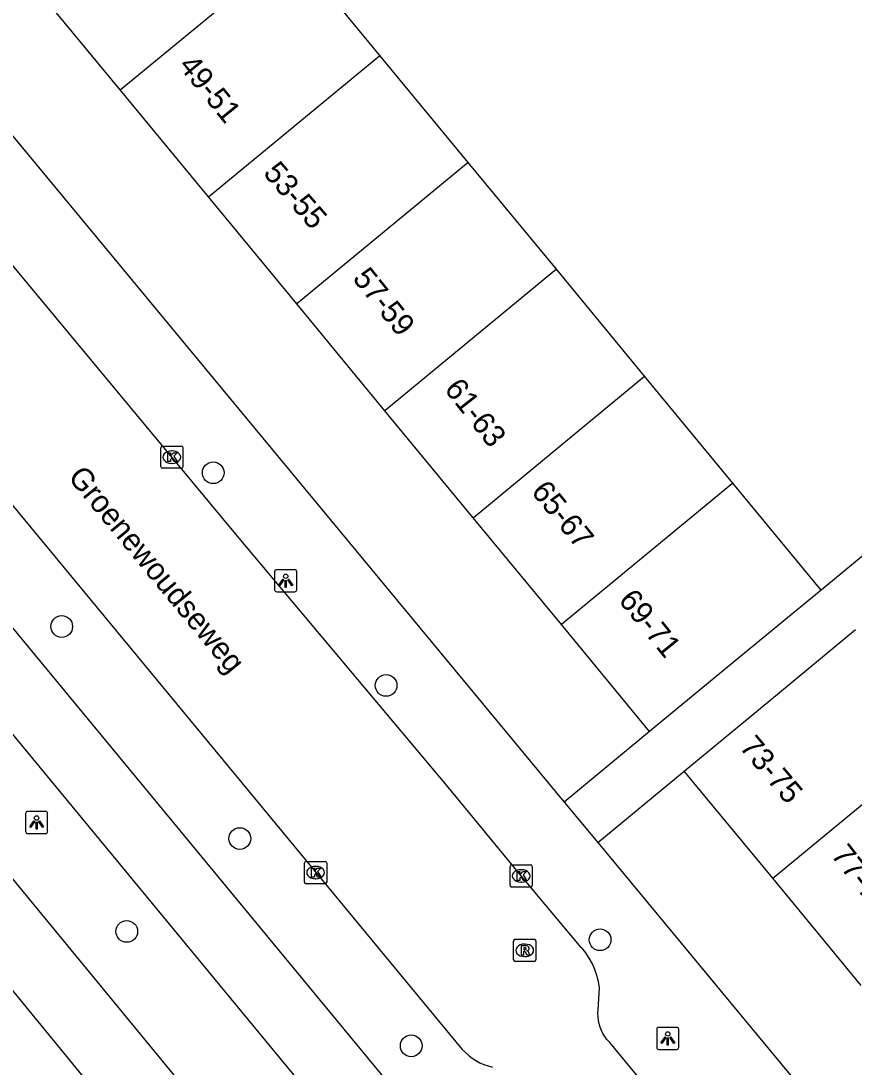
# Model space of a CAD drawing. Extents: x 159280 to 160375, y 384531 to 385872.
# Drawn here: x 159534.65 to 159572.18, y 385034.01 to 385081.13 of the extents above; entities that cross this region are included whole.
import ezdxf

# ---------------------------------------------------------------- set-up
doc = ezdxf.new("R2010")
doc.units = 0
for name, color, linetype in [('IMGEO_Boom', 7, 'Continuous'), ('IMGEO_Fietspad_open', 7, 'Continuous'), ('IMGEO_Kolk', 7, 'Continuous'), ('IMGEO_Lichtpunt', 7, 'Continuous'), ('IMGEO_Openbare_ruimte_label', 7, 'Continuous'), ('IMGEO_Pand', 7, 'Continuous'), ('IMGEO_Pand_nummerreeks', 7, 'Continuous'), ('IMGEO_Rijbaan_lokaal_open', 7, 'Continuous'), ('IMGEO_Rioolput', 7, 'Continuous'), ('IMGEO_Voetpad_halfverhard', 7, 'Continuous'), ('IMGEO_Voetpad_open', 7, 'Continuous')]:
    doc.layers.add(name, color=color, linetype=linetype)

msp = doc.modelspace()

# ---------------------------------------------------------------- linework, layer by layer
at = {"layer": 'IMGEO_Boom'}
for centre in [(159543.313, 385060.782), (159536.488, 385053.857), (159551.098, 385051.204), (159544.513, 385044.307), (159539.417, 385040.126), (159560.738, 385039.749), (159552.232, 385034.97)]:
    msp.add_circle(centre, 0.489, dxfattribs=at)
at = {"layer": 'IMGEO_Fietspad_open'}
for points in [[(159498.552, 385097.053), (159500, 385095.299), (159503.322, 385091.276), (159555.379, 385028.229), (159578.758, 385000), (159595.338, 384979.98), (159599.426, 384980.154)], [(159496.167, 385095.18), (159500, 385090.536), (159500.989, 385089.338), (159553.043, 385026.266), (159572.259, 385003.065), (159581.364, 384991.732), (159595.245, 384975.018)]]:
    msp.add_lwpolyline(points, dxfattribs=at)
at = {"layer": 'IMGEO_Kolk'}
for p, q in [((159540.951, 385061.06), (159540.951, 385061.912)), ((159541.026, 385061.986), (159541.878, 385061.986)), ((159541.952, 385061.912), (159541.952, 385061.06)), ((159541.439, 385061.766), (159541.464, 385061.766)), ((159541.878, 385060.986), (159541.026, 385060.986)), ((159541.462, 385061.206), (159541.437, 385061.206)), ((159547.424, 385042.348), (159547.424, 385043.2)), ((159547.499, 385043.274), (159548.351, 385043.274)), ((159547.912, 385043.054), (159547.937, 385043.054)), ((159548.425, 385043.2), (159548.425, 385042.348)), ((159556.685, 385042.198), (159556.685, 385043.05)), ((159556.76, 385043.124), (159557.612, 385043.124)), ((159557.686, 385043.05), (159557.686, 385042.198)), ((159557.173, 385042.904), (159557.198, 385042.904)), ((159548.351, 385042.274), (159547.499, 385042.274)), ((159547.935, 385042.494), (159547.91, 385042.494)), ((159557.612, 385042.124), (159556.76, 385042.124)), ((159557.196, 385042.344), (159557.171, 385042.344))]:
    msp.add_line(p, q, dxfattribs=at)
for points in [[(159540.951, 385061.06), (159540.951, 385061.912)], [(159541.026, 385061.986), (159541.878, 385061.986)], [(159541.952, 385061.912), (159541.952, 385061.06)], [(159541.272, 385061.686), (159541.395, 385061.686), (159541.395, 385061.535), (159541.525, 385061.686), (159541.689, 385061.686), (159541.543, 385061.535), (159541.696, 385061.286), (159541.544, 385061.286), (159541.459, 385061.45), (159541.395, 385061.383), (159541.395, 385061.286), (159541.272, 385061.286), (159541.272, 385061.686)], [(159541.878, 385060.986), (159541.026, 385060.986)], [(159547.424, 385042.348), (159547.424, 385043.2)], [(159547.499, 385043.274), (159548.351, 385043.274)], [(159548.425, 385043.2), (159548.425, 385042.348)], [(159556.685, 385042.198), (159556.685, 385043.05)], [(159556.76, 385043.124), (159557.612, 385043.124)], [(159557.686, 385043.05), (159557.686, 385042.198)], [(159547.745, 385042.974), (159547.868, 385042.974), (159547.868, 385042.823), (159547.998, 385042.974), (159548.162, 385042.974), (159548.016, 385042.823), (159548.169, 385042.574), (159548.017, 385042.574), (159547.932, 385042.738), (159547.868, 385042.671), (159547.868, 385042.574), (159547.745, 385042.574), (159547.745, 385042.974)], [(159557.006, 385042.824), (159557.129, 385042.824), (159557.129, 385042.673), (159557.259, 385042.824), (159557.423, 385042.824), (159557.277, 385042.673), (159557.43, 385042.424), (159557.278, 385042.424), (159557.193, 385042.588), (159557.129, 385042.521), (159557.129, 385042.424), (159557.006, 385042.424), (159557.006, 385042.824)], [(159548.351, 385042.274), (159547.499, 385042.274)], [(159557.612, 385042.124), (159556.76, 385042.124)]]:
    msp.add_lwpolyline(points, dxfattribs=at)
for centre, start, end in [((159541.028, 385061.91), 91.552, 178.448), ((159541.028, 385061.91), 91.552, 178.448), ((159541.876, 385061.91), 1.552, 88.448), ((159541.876, 385061.91), 1.552, 88.448), ((159541.028, 385061.062), 181.552, 268.448), ((159541.028, 385061.062), 181.552, 268.448), ((159541.876, 385061.062), 271.552, 358.448), ((159541.876, 385061.062), 271.552, 358.448), ((159547.501, 385043.198), 91.552, 178.448), ((159547.501, 385043.198), 91.552, 178.448), ((159548.349, 385043.198), 1.552, 88.448), ((159548.349, 385043.198), 1.552, 88.448), ((159556.762, 385043.048), 91.552, 178.448), ((159556.762, 385043.048), 91.552, 178.448), ((159557.61, 385043.048), 1.552, 88.448), ((159557.61, 385043.048), 1.552, 88.448), ((159547.501, 385042.35), 181.552, 268.448), ((159547.501, 385042.35), 181.552, 268.448), ((159548.349, 385042.35), 271.552, 358.448), ((159548.349, 385042.35), 271.552, 358.448), ((159556.762, 385042.2), 181.552, 268.448), ((159556.762, 385042.2), 181.552, 268.448), ((159557.61, 385042.2), 271.552, 358.448), ((159557.61, 385042.2), 271.552, 358.448)]:
    msp.add_arc(centre, 0.0765, start, end, dxfattribs=at)
for centre, major_axis, ratio, start_param, end_param in [((159541.438, 385061.486), (-0.387, 0.002), 0.722429, 4.712389, 7.853982), ((159541.463, 385061.486), (-0.39, 0.002), 0.717154, 1.570796, 4.712389), ((159547.911, 385042.774), (-0.387, 0.002), 0.722429, 4.712389, 7.853982), ((159547.936, 385042.774), (-0.39, 0.002), 0.717154, 1.570796, 4.712389), ((159557.172, 385042.624), (-0.387, 0.002), 0.722429, 4.712389, 7.853982), ((159557.197, 385042.624), (-0.39, 0.002), 0.717154, 1.570796, 4.712389)]:
    msp.add_ellipse(centre, major_axis=major_axis, ratio=ratio, start_param=start_param, end_param=end_param, dxfattribs=at)
at = {"layer": 'IMGEO_Lichtpunt'}
for p, q in [((159546.081, 385056.321), (159546.081, 385055.514)), ((159546.081, 385056.321), (159546.081, 385055.514)), ((159546.983, 385056.416), (159546.175, 385056.416)), ((159546.983, 385056.416), (159546.175, 385056.416)), ((159547.077, 385055.514), (159547.077, 385056.321)), ((159547.077, 385055.514), (159547.077, 385056.321)), ((159546.175, 385055.42), (159546.983, 385055.42)), ((159546.175, 385055.42), (159546.983, 385055.42)), ((159534.86, 385045.435), (159534.86, 385044.628)), ((159534.86, 385045.435), (159534.86, 385044.628)), ((159535.762, 385045.53), (159534.954, 385045.53)), ((159535.762, 385045.53), (159534.954, 385045.53)), ((159535.856, 385044.628), (159535.856, 385045.435)), ((159535.856, 385044.628), (159535.856, 385045.435)), ((159534.954, 385044.534), (159535.762, 385044.534)), ((159534.954, 385044.534), (159535.762, 385044.534)), ((159563.289, 385035.708), (159563.289, 385034.901)), ((159563.289, 385035.708), (159563.289, 385034.901)), ((159564.191, 385035.803), (159563.383, 385035.803)), ((159564.191, 385035.803), (159563.383, 385035.803)), ((159564.285, 385034.901), (159564.285, 385035.708)), ((159564.285, 385034.901), (159564.285, 385035.708)), ((159563.383, 385034.807), (159564.191, 385034.807)), ((159563.383, 385034.807), (159564.191, 385034.807))]:
    msp.add_line(p, q, dxfattribs=at)
for points in [[(159546.455, 385055.985), (159546.494, 385055.957), (159546.306, 385055.695), (159546.268, 385055.722), (159546.455, 385055.985)], [(159546.557, 385055.937), (159546.604, 385055.937), (159546.604, 385055.615), (159546.557, 385055.615), (159546.557, 385055.937)], [(159546.667, 385055.957), (159546.705, 385055.984), (159546.892, 385055.722), (159546.853, 385055.694), (159546.667, 385055.957)], [(159535.234, 385045.099), (159535.273, 385045.071), (159535.085, 385044.809), (159535.047, 385044.836), (159535.234, 385045.099)], [(159535.336, 385045.051), (159535.383, 385045.051), (159535.383, 385044.729), (159535.336, 385044.729), (159535.336, 385045.051)], [(159535.446, 385045.071), (159535.484, 385045.098), (159535.671, 385044.836), (159535.632, 385044.808), (159535.446, 385045.071)], [(159563.663, 385035.372), (159563.702, 385035.344), (159563.514, 385035.082), (159563.476, 385035.109), (159563.663, 385035.372)], [(159563.765, 385035.324), (159563.812, 385035.324), (159563.812, 385035.002), (159563.765, 385035.002), (159563.765, 385035.324)], [(159563.875, 385035.344), (159563.913, 385035.371), (159564.1, 385035.109), (159564.061, 385035.081), (159563.875, 385035.344)]]:
    msp.add_lwpolyline(points, dxfattribs=at)
for centre in [(159546.58, 385056.119), (159535.359, 385045.233), (159563.788, 385035.506)]:
    msp.add_circle(centre, 0.0994, dxfattribs=at)
for centre, start, end in [((159546.175, 385056.321), 90, 180), ((159546.175, 385056.321), 90, 180), ((159546.983, 385056.321), 0, 90), ((159546.983, 385056.321), 0, 90), ((159546.175, 385055.514), 180, 270), ((159546.175, 385055.514), 180, 270), ((159546.983, 385055.514), 270, 0), ((159546.983, 385055.514), 270, 360), ((159534.954, 385045.435), 90, 180), ((159534.954, 385045.435), 90, 180), ((159535.762, 385045.435), 0, 90), ((159535.762, 385045.435), 0, 90), ((159534.954, 385044.628), 180, 270), ((159534.954, 385044.628), 180, 270), ((159535.762, 385044.628), 270, 0), ((159535.762, 385044.628), 270, 360), ((159563.383, 385035.708), 90, 180), ((159563.383, 385035.708), 90, 180), ((159564.191, 385035.708), 0, 90), ((159564.191, 385035.708), 0, 90), ((159563.383, 385034.901), 180, 270), ((159563.383, 385034.901), 180, 270), ((159564.191, 385034.901), 270, 0), ((159564.191, 385034.901), 270, 360)]:
    msp.add_arc(centre, 0.0946, start, end, dxfattribs=at)
at = {"layer": 'IMGEO_Pand'}
for points in [[(159539.126, 385078.022), (159546.848, 385084.394)], [(159550.822, 385079.578), (159546.848, 385084.394)], [(159539.126, 385078.022), (159535.152, 385082.839)], [(159543.1, 385073.206), (159550.822, 385079.578)], [(159554.796, 385074.761), (159550.822, 385079.578)], [(159543.1, 385073.206), (159539.126, 385078.022)], [(159554.796, 385074.761), (159547.074, 385068.39)], [(159558.769, 385069.945), (159554.796, 385074.761)], [(159547.074, 385068.39), (159543.1, 385073.206)], [(159558.769, 385069.945), (159551.048, 385063.574)], [(159562.743, 385065.129), (159558.769, 385069.945)], [(159551.048, 385063.574), (159547.074, 385068.39)], [(159555.021, 385058.757), (159562.743, 385065.129)], [(159566.717, 385060.312), (159562.743, 385065.129)], [(159555.021, 385058.757), (159551.048, 385063.574)], [(159566.717, 385060.312), (159558.995, 385053.941)], [(159570.691, 385055.496), (159566.717, 385060.312)], [(159558.995, 385053.941), (159555.021, 385058.757)], [(159570.691, 385055.496), (159566.826, 385052.307), (159562.969, 385049.125)], [(159562.969, 385049.125), (159558.995, 385053.941)], [(159564.525, 385047.345), (159568.381, 385050.529), (159572.244, 385053.719)], [(159568.513, 385042.516), (159576.232, 385048.89)], [(159568.513, 385042.516), (159564.525, 385047.345)], [(159572.501, 385037.686), (159568.513, 385042.516)]]:
    msp.add_lwpolyline(points, dxfattribs=at)
at = {"layer": 'IMGEO_Rijbaan_lokaal_open'}
for points in [[(159505.985, 385093.489), (159506.522, 385092.845), (159514.365, 385083.398), (159548.464, 385042.144), (159554.532, 385034.81)], [(159563.301, 385032.559), (159561.182, 385035.12), (159561.155, 385035.147), (159561.049, 385035.263), (159560.954, 385035.389), (159560.87, 385035.523), (159560.799, 385035.663), (159560.741, 385035.81), (159560.696, 385035.961), (159560.664, 385036.115), (159560.647, 385036.272), (159560.643, 385036.43), (159560.654, 385036.587), (159560.709, 385037.58), (159560.666, 385037.862), (159560.599, 385038.14), (159560.507, 385038.41), (159560.391, 385038.671), (159560.252, 385038.921), (159560.091, 385039.157), (159559.91, 385039.378), (159559.885, 385039.406), (159557.185, 385042.623), (159553.833, 385046.695), (159544.482, 385057.841), (159527.632, 385078.097)]]:
    msp.add_lwpolyline(points, dxfattribs=at)
msp.add_arc((159556.422, 385036.475), 2.519, 221.3849, 257.7136, dxfattribs=at)
at = {"layer": 'IMGEO_Rioolput'}
for p, q in [((159556.919, 385039.772), (159557.771, 385039.772)), ((159556.844, 385038.846), (159556.844, 385039.698)), ((159557.332, 385039.552), (159557.357, 385039.552)), ((159557.845, 385039.698), (159557.845, 385038.846)), ((159557.355, 385038.992), (159557.33, 385038.992)), ((159557.771, 385038.772), (159556.919, 385038.772))]:
    msp.add_line(p, q, dxfattribs=at)
for points in [[(159556.919, 385039.772), (159557.771, 385039.772)], [(159556.844, 385038.846), (159556.844, 385039.698)], [(159557.433, 385039.47), (159557.181, 385039.472), (159557.181, 385039.072)], [(159557.359, 385039.391), (159557.305, 385039.391), (159557.305, 385039.31)], [(159557.305, 385039.31), (159557.357, 385039.31)], [(159557.845, 385039.698), (159557.845, 385038.846)], [(159557.181, 385039.072), (159557.305, 385039.072), (159557.305, 385039.234), (159557.316, 385039.234)], [(159557.363, 385039.205), (159557.434, 385039.072), (159557.574, 385039.072), (159557.509, 385039.198)], [(159557.771, 385038.772), (159556.919, 385038.772)]]:
    msp.add_lwpolyline(points, dxfattribs=at)
for centre, radius, start, end in [((159556.921, 385039.696), 0.0765, 91.552, 178.448), ((159556.921, 385039.696), 0.0765, 91.552, 178.448), ((159557.769, 385039.696), 0.0765, 1.552, 88.448), ((159557.769, 385039.696), 0.0765, 1.552, 88.448), ((159557.341, 385039.499), 0.19, 274.7715, 282.9687), ((159557.365, 385039.295), 0.0964, 77.0061, 93.1865), ((159557.379, 385039.352), 0.0378, 276.6634, 79.6772), ((159557.432, 385039.36), 0.109, 350.3612, 89.416), ((159557.43, 385039.36), 0.112, 277.5842, 350.9817), ((159556.921, 385038.848), 0.0765, 181.552, 268.448), ((159556.921, 385038.848), 0.0765, 181.552, 268.448), ((159557.315, 385039.181), 0.0533, 26.0293, 88.6989), ((159557.414, 385039.145), 0.108, 29.5134, 73.7905), ((159557.769, 385038.848), 0.0765, 271.552, 358.448), ((159557.769, 385038.848), 0.0765, 271.552, 358.448)]:
    msp.add_arc(centre, radius, start, end, dxfattribs=at)
for centre, major_axis, ratio, start_param, end_param in [((159557.331, 385039.272), (-0.387, 0.002), 0.722429, 4.712389, 7.853982), ((159557.356, 385039.272), (-0.39, 0.002), 0.717154, 1.570796, 4.712389)]:
    msp.add_ellipse(centre, major_axis=major_axis, ratio=ratio, start_param=start_param, end_param=end_param, dxfattribs=at)
at = {"layer": 'IMGEO_Voetpad_halfverhard'}
for points in [[(159608.885, 384958.557), (159607.336, 384953.936), (159588.005, 384977.223), (159581.191, 384985.668), (159550.045, 385023.323), (159526.057, 385052.483), (159504.614, 385078.11), (159492.847, 385092.45)], [(159490.493, 385090.52), (159501.009, 385077.693), (159516.518, 385059.136), (159548.14, 385020.507), (159580.094, 384981.698)]]:
    msp.add_lwpolyline(points, dxfattribs=at)
at = {"layer": 'IMGEO_Voetpad_open'}
for points in [[(159511.318, 385103.692), (159559.124, 385045.952)], [(159587.133, 385072.965), (159580.752, 385063.798), (159570.691, 385055.496)], [(159562.969, 385049.125), (159559.124, 385045.952)], [(159560.632, 385044.131), (159564.525, 385047.345)], [(159559.124, 385045.952), (159560.632, 385044.131)], [(159560.632, 385044.131), (159597.171, 385000), (159608.541, 384986.268)]]:
    msp.add_lwpolyline(points, dxfattribs=at)

# ---------------------------------------------------------------- texts
at = {"layer": 'IMGEO_Openbare_ruimte_label'}
msp.add_text('Groenewoudseweg', height=1, rotation=309.4386, dxfattribs=at).set_placement((159536.733, 385060.569))
at = {"layer": 'IMGEO_Pand_nummerreeks'}
for s, rotation, p in [('49-51', 309.0698, (159541.714, 385079.103)), ('53-55', 310.8861, (159545.529, 385074.257)), ('57-59', 308.6573, (159549.555, 385069.521)), ('61-63', 308.0098, (159553.687, 385064.541)), ('65-67', 309.1443, (159557.599, 385059.917)), ('69-71', 308.9896, (159561.531, 385055.027)), ('73-75', 310.1412, (159566.977, 385048.412)), ('77-79', 307.6374, (159571.105, 385043.558))]:
    msp.add_text(s, height=1, rotation=rotation, dxfattribs=at).set_placement(p)

doc.saveas('drawing.dxf')
